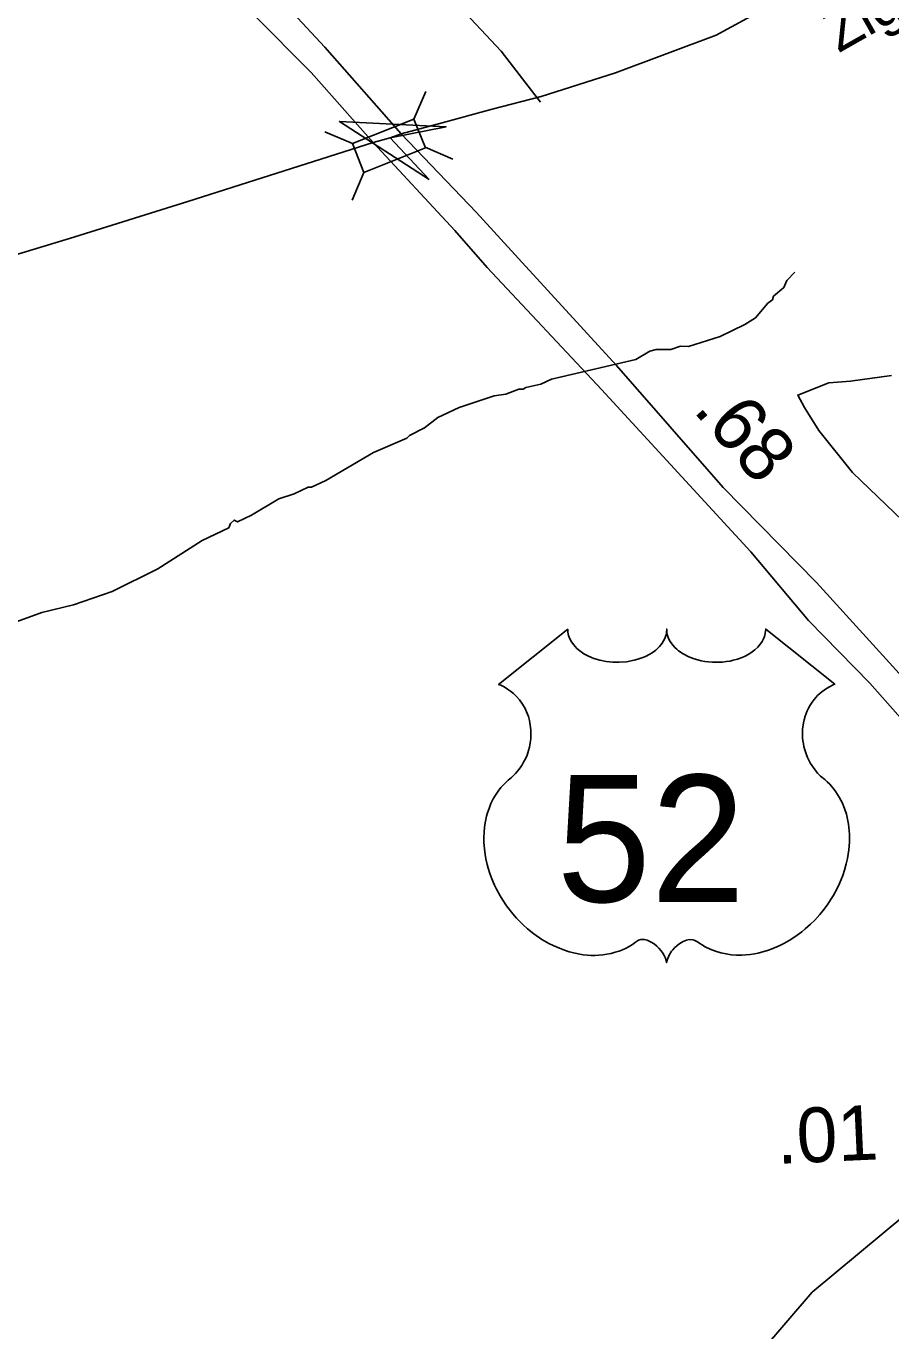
# Model space of a CAD drawing. Extents: x 1547597 to 1699558, y 810033 to 920809.
# Drawn here: x 1619069 to 1621044, y 889648 to 892627 of the extents above; entities that cross this region are included whole.
import ezdxf

# ---------------------------------------------------------------- set-up
doc = ezdxf.new("R2010")
doc.units = 0
for name, color, linetype in [('Exist Hydrographic Creek Single Shore', 7, 'Continuous'), ('Exist Hydrographic Misc Water Feature', 7, 'Continuous'), ('Exist Road Non-System Type 51', 7, 'Continuous'), ('Exist Road Primary US Divided Attributed', 7, 'Continuous'), ('Exist Road Primary US Mileage Hundredths English Label', 7, 'Continuous'), ('Exist Road Primary US Shield CELL', 7, 'Continuous'), ('Exist Road Primary US Shield Number Label', 7, 'Continuous'), ('Exist Road Secondary Mileage Hundredths English Label', 7, 'Continuous'), ('Exist Road Secondary Structure Standard Bridge Attributed CELL', 7, 'Continuous'), ('Exist Road Secondary Structure Standard Bridge CELL', 7, 'Continuous'), ('Exist Road Secondary Type 51 Attributed', 7, 'Continuous'), ('Exist Road Secondary Type 51 Label', 7, 'Continuous')]:
    doc.layers.add(name, color=color, linetype=linetype)

msp = doc.modelspace()

# ---------------------------------------------------------------- linework, layer by layer
at = {"layer": 'Exist Hydrographic Creek Single Shore'}
msp.add_lwpolyline([(1618637.3, 888115.7), (1619084.8, 888210.7), (1619415.7, 888311), (1619854.8, 888451.1), (1619972.8, 888550.4), (1620311.8, 888963.7), (1620567.8, 889391.9), (1620863.8, 889737.2), (1621133.8, 889961.4), (1621320.8, 890240), (1621373.8, 890481.8), (1621468.8, 890663.7), (1621704.8, 890895.2), (1621782.8, 891100.5), (1621791.8, 891770.1), (1621942.8, 892449.8)], dxfattribs=at)
at = {"layer": 'Exist Hydrographic Misc Water Feature'}
msp.add_lwpolyline([(1620823.9, 892066), (1620805.7, 892046.3), (1620799.4, 892030.4), (1620775.1, 892010.8), (1620773, 892002.8), (1620762.8, 891995), (1620734.3, 891961.5), (1620710.1, 891945.9), (1620653.7, 891918.8), (1620581.4, 891896.1), (1620563.4, 891896.4), (1620541.3, 891888.8), (1620507.3, 891889.3), (1620493.3, 891885.6), (1620461, 891866.1), (1620268.4, 891821.3), (1620244.2, 891809.8), (1620210, 891802.4), (1620204, 891798.5), (1620194, 891798.7), (1620163.9, 891787.2), (1620137.8, 891783.6), (1620057.5, 891757), (1620009.1, 891733.8), (1619978.7, 891710.3), (1619944.5, 891692.9), (1619938.3, 891686.9), (1619861.8, 891654.2), (1619752.9, 891590.1), (1619720.7, 891574.7), (1619712.7, 891574.8), (1619680.5, 891559.3), (1619646.2, 891547.9), (1619583.7, 891511), (1619551.5, 891495.5), (1619543.5, 891499.6), (1619535.4, 891491.8), (1619531.3, 891481.9), (1619470.8, 891452.9), (1619369.8, 891388.6), (1619265, 891336.4), (1619176.7, 891305.8), (1619104.4, 891289), (1619048.1, 891268)], dxfattribs=at)
at = {"layer": 'Exist Road Non-System Type 51'}
for points in [[(1620243.4, 892453.9), (1620153.9, 892569.9), (1620025.5, 892707.4), (1619930.7, 892818.4), (1619893.2, 892866.7), (1619881.5, 892889), (1619874.1, 892939), (1619876.8, 892995), (1619891.9, 893098.7), (1619899.5, 893175), (1619901.4, 893240.6), (1619899.7, 893274.7), (1619888.2, 893308.7), (1619865.6, 893337.6), (1619836.7, 893363.4), (1619810.2, 893379.3), (1619776.5, 893388.8), (1619735.1, 893388.5)], [(1621045.2, 891830.1), (1620951.1, 891817.2), (1620902, 891812.8), (1620830.8, 891784.9), (1620846.3, 891757), (1620878.8, 891704.3), (1620956.2, 891608.3), (1621070.8, 891498.2)]]:
    msp.add_lwpolyline(points, dxfattribs=at)
at = {"layer": 'Exist Road Primary US Divided Attributed'}
for points in [[(1619925.2, 892381.7), (1619750.5, 892579.7), (1619636.8, 892702.6), (1619374.3, 892990.4), (1619047, 893346), (1618689.8, 893731.9)], [(1618683.4, 893649.4), (1619013.5, 893293.4), (1619280.3, 893000.3), (1619440.3, 892825.5), (1619587.2, 892654.6), (1619719.6, 892521.9), (1619861.1, 892361.4)], [(1621108, 891099.1), (1620873.6, 891357.1), (1620660.2, 891573.8), (1620416.6, 891852.7), (1620193.2, 892096.7), (1620096.4, 892203), (1619925.2, 892381.7)], [(1619861.1, 892361.4), (1620047.9, 892160.8), (1620121.4, 892076.3), (1620382.3, 891798), (1620723.6, 891427.5), (1620855.2, 891270.7), (1620995.5, 891127.2), (1621140.8, 890963.1), (1621385.7, 890695.1), (1621465.4, 890607.5)]]:
    msp.add_lwpolyline(points, dxfattribs=at)
at = {"layer": 'Exist Road Primary US Shield CELL'}
msp.add_lwpolyline([(1620305.6, 891250.3), (1620306, 891243.7), (1620307.6, 891236), (1620308.8, 891232), (1620312.4, 891224.3), (1620318.4, 891215.3), (1620326.7, 891206.4), (1620336.2, 891198.6), (1620342.5, 891194.5), (1620353.3, 891188.8), (1620365.5, 891183.6), (1620379.1, 891179.7), (1620393, 891176.9), (1620408.2, 891175.2), (1620423.2, 891174.9), (1620439.5, 891176.2), (1620457.4, 891179.6), (1620465.7, 891181.8), (1620474.9, 891184.9), (1620483.5, 891188.5), (1620492.9, 891193.5), (1620500.5, 891198.4), (1620506.4, 891202.7), (1620514.8, 891210.7), (1620521.5, 891219), (1620524.3, 891223.7), (1620526.7, 891228.1), (1620530, 891237.7), (1620530.9, 891241.9), (1620531.6, 891250.6), (1620532.1, 891243.3), (1620532.9, 891238.7), (1620534.1, 891234.2), (1620536, 891229.4), (1620539.3, 891222.7), (1620543.1, 891217.1), (1620550.1, 891208.8), (1620554.5, 891204.7), (1620558.5, 891201.4), (1620569.2, 891194.1), (1620581.8, 891187.7), (1620587.9, 891185), (1620594.3, 891182.8), (1620602.3, 891180.4), (1620610.6, 891178.4), (1620618.8, 891177), (1620627.2, 891175.8), (1620635.8, 891175.1), (1620642.8, 891174.9), (1620651.3, 891175), (1620659.3, 891175.5), (1620667.4, 891176.4), (1620676.4, 891177.9), (1620683.5, 891179.5), (1620693, 891182), (1620701.6, 891185.1), (1620709.2, 891188.4), (1620719, 891193.5), (1620726.9, 891198.5), (1620732.7, 891203.1), (1620739.6, 891209.5), (1620746.1, 891217), (1620749.9, 891222.5), (1620752.7, 891228.2), (1620755.2, 891234.2), (1620756.7, 891240.6), (1620757.5, 891246.1), (1620757.6, 891250.8), (1620915.5, 891124.9), (1620911.8, 891123.5), (1620903.2, 891119.3), (1620896.4, 891115.3), (1620885.6, 891107.7), (1620880.9, 891103.5), (1620876.2, 891099.1), (1620872, 891094.4), (1620868.2, 891090), (1620863.6, 891083.7), (1620859.5, 891077.3), (1620855.5, 891070.3), (1620852.6, 891064.3), (1620847.7, 891051.6), (1620845.4, 891043.5), (1620843.9, 891036.7), (1620842, 891022.6), (1620841.5, 891015.9), (1620841.5, 891009.3), (1620841.9, 891002.3), (1620842.6, 890995.6), (1620843.8, 890988.6), (1620844.9, 890982.4), (1620846.9, 890974.8), (1620849.7, 890966.1), (1620853.1, 890957.6), (1620860.3, 890943.9), (1620869.6, 890929.9), (1620876.2, 890922), (1620882.8, 890915.3), (1620892.5, 890907.1), (1620897.8, 890902.4), (1620903.9, 890896.4), (1620913.7, 890884.9), (1620917.7, 890879.5), (1620921.8, 890873.4), (1620925.5, 890867.1), (1620929.3, 890860.4), (1620932.3, 890854.5), (1620937.8, 890841), (1620941.9, 890827.9), (1620943.7, 890820.9), (1620946.7, 890805.5), (1620947.8, 890797.8), (1620949, 890782.7), (1620949, 890764.4), (1620947.6, 890747), (1620944.4, 890726.8), (1620941.7, 890714.6), (1620937.5, 890700.6), (1620933.5, 890688.3), (1620926.3, 890670.3), (1620919.9, 890657.3), (1620911.6, 890641.9), (1620905.9, 890632.7), (1620899.3, 890622.8), (1620891, 890611.4), (1620881.3, 890599.3), (1620869.6, 890586.5), (1620860.2, 890577.1), (1620847.9, 890566.1), (1620840.4, 890559.9), (1620829.8, 890551.9), (1620815.2, 890542.2), (1620800.9, 890533.9), (1620788.7, 890527.6), (1620777.8, 890523), (1620763.8, 890517.6), (1620740.5, 890511.2), (1620732, 890509.4), (1620722, 890507.9), (1620712.5, 890507), (1620703.4, 890506.4), (1620691.1, 890506.4), (1620678.9, 890507.4), (1620667.3, 890509.1), (1620655.3, 890511.6), (1620642.7, 890515.3), (1620631.2, 890519.8), (1620619.7, 890525.5), (1620600.1, 890537.8), (1620594.5, 890540.8), (1620591.3, 890541.6), (1620583.8, 890542), (1620576.7, 890540.5), (1620569.4, 890537.6), (1620565, 890535.3), (1620559.2, 890531.4), (1620554.7, 890527.9), (1620549.3, 890522.8), (1620545.6, 890518.5), (1620542.7, 890515.1), (1620537.2, 890506.4), (1620535.3, 890502.3), (1620533.2, 890497), (1620531.4, 890489.2), (1620528.9, 890499.1), (1620526, 890505.6), (1620522.7, 890511.2), (1620519.2, 890516.1), (1620513.7, 890522.5), (1620508.7, 890527.2), (1620502.8, 890532.1), (1620496.4, 890535.9), (1620491.3, 890538.5), (1620486.7, 890540.3), (1620481, 890541.7), (1620476.3, 890542.1), (1620472.5, 890542), (1620467.2, 890540.8), (1620460.1, 890535.6), (1620453.3, 890531), (1620445.9, 890526.4), (1620437.2, 890521.7), (1620430.7, 890518.8), (1620423.1, 890515.8), (1620414.1, 890512.8), (1620404.4, 890510.3), (1620394.5, 890508.3), (1620385.7, 890506.9), (1620376.3, 890506.1), (1620367.8, 890505.8), (1620358.9, 890505.9), (1620350.6, 890506.5), (1620341, 890507.4), (1620329.1, 890509.1), (1620319.2, 890511.4), (1620308.7, 890514.2), (1620298, 890517.5), (1620286.5, 890521.9), (1620272.2, 890528.2), (1620262.2, 890533.3), (1620246.4, 890542.4), (1620228, 890555.2), (1620214, 890566.4), (1620203.8, 890575.7), (1620188.8, 890591), (1620180, 890601), (1620166.1, 890618.9), (1620157.3, 890631.9), (1620151.5, 890641.4), (1620143.1, 890656.7), (1620138.5, 890666.3), (1620132.5, 890680.3), (1620127.8, 890693.1), (1620123.9, 890705.2), (1620121.8, 890713), (1620118.8, 890726.5), (1620117, 890736.1), (1620115.2, 890749.3), (1620114.3, 890763.2), (1620114.1, 890776), (1620114.4, 890786.6), (1620115.6, 890799), (1620117.7, 890812.2), (1620120.2, 890823.5), (1620122.5, 890831.6), (1620125.9, 890841.5), (1620130.3, 890852.4), (1620135.5, 890862.9), (1620140.5, 890871.5), (1620146.8, 890880.9), (1620152.9, 890888.8), (1620161, 890897.6), (1620169.4, 890905.6), (1620177.1, 890911.8), (1620186.2, 890920.8), (1620191, 890926.2), (1620196.7, 890933.8), (1620201.3, 890940.8), (1620204.9, 890947), (1620209.7, 890956.3), (1620212.6, 890963.2), (1620216.3, 890973.8), (1620218.1, 890981.3), (1620219.9, 890990.9), (1620221.2, 890999.9), (1620221.6, 891011.2), (1620221.3, 891020.6), (1620220.1, 891031.5), (1620218.1, 891041.9), (1620215.6, 891051.1), (1620211.7, 891061.5), (1620208.1, 891069.2), (1620202, 891079.6), (1620195.3, 891089.2), (1620188.4, 891097), (1620181.4, 891104), (1620174.7, 891109.2), (1620168.3, 891113.8), (1620160.2, 891118.7), (1620152.5, 891122.5), (1620147.6, 891124.4)], close=True, dxfattribs=at)
at = {"layer": 'Exist Road Secondary Structure Standard Bridge Attributed CELL'}
msp.add_lwpolyline([(1619989, 892277.5), (1619784.1, 892409.7), (1620027.7, 892397.6), (1619900.2, 892372.4)], close=True, dxfattribs=at)
at = {"layer": 'Exist Road Secondary Structure Standard Bridge CELL'}
for p, q in [((1619954.3, 892415), (1619981.5, 892478.5)), ((1619750.5, 892386.3), (1619813.9, 892359.2)), ((1619980, 892351), (1620043.4, 892323.8)), ((1619813, 892230.2), (1619840.2, 892293.6))]:
    msp.add_line(p, q, dxfattribs=at)
msp.add_lwpolyline([(1619813.9, 892359.2), (1619954.2, 892415.3), (1619980.4, 892349.8), (1619840.2, 892293.6)], close=True, dxfattribs=at)
at = {"layer": 'Exist Road Secondary Type 51 Attributed'}
for points in [[(1622547.2, 893515.6), (1622464.7, 893489), (1622338.9, 893443.3), (1622161.7, 893366.9), (1622014.7, 893310.7), (1621805.9, 893235.1), (1621677.6, 893179.1), (1621515.6, 893097), (1621408.3, 893036.4), (1621323.7, 892979.4), (1621093, 892857), (1620924.3, 892760), (1620644.6, 892606.8), (1620414.7, 892521), (1620244.7, 892466.9), (1620133, 892438), (1620018.9, 892406.8), (1619925.2, 892381.7)], [(1619925.2, 892381.7), (1619900.2, 892372.4), (1619861.1, 892361.4)], [(1619861.1, 892361.4), (1619437.7, 892226.9), (1619168.1, 892142.4), (1618657.3, 891988.3)]]:
    msp.add_lwpolyline(points, dxfattribs=at)

# ---------------------------------------------------------------- texts
at = {"layer": 'Exist Road Primary US Mileage Hundredths English Label'}
msp.add_text('.68', height=125, rotation=311.1343, dxfattribs=at).set_placement((1620589.4, 891749.9))
at = {"layer": 'Exist Road Primary US Shield Number Label'}
msp.add_text('52', height=289.79, dxfattribs=at).set_placement((1620280.1, 890628))
at = {"layer": 'Exist Road Secondary Mileage Hundredths English Label'}
msp.add_text('.01', height=125, rotation=2.6047, dxfattribs=at).set_placement((1620784.7, 890029.6))
at = {"layer": 'Exist Road Secondary Type 51 Label'}
msp.add_text('Ziglar', height=95, rotation=29.5762, dxfattribs=at).set_placement((1620924.2, 892565.3))

doc.saveas('drawing.dxf')
